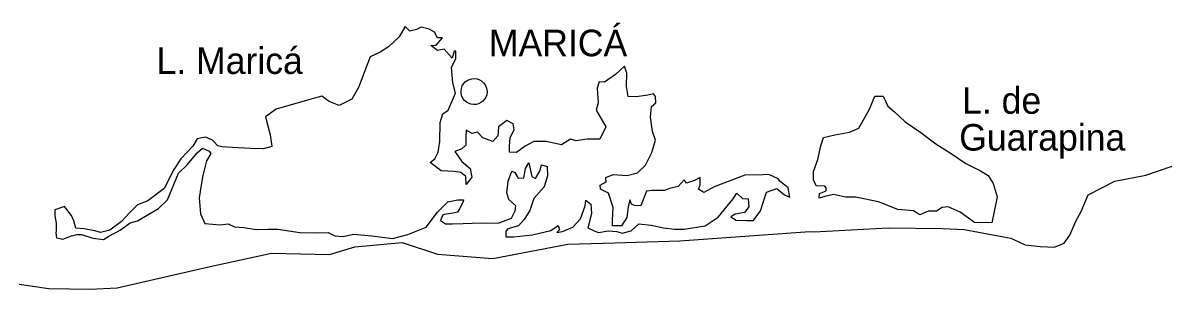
# Model space of a CAD drawing. Extents: x 662444 to 1640468, y 7452018 to 9606170.
# Drawn here: x 712609 to 739609, y 7458046 to 7464364 of the extents above; entities that cross this region are included whole.
import ezdxf

# ---------------------------------------------------------------- set-up
doc = ezdxf.new("R2010")
doc.units = 0
for name, color, linetype in [('Level 1', 7, 'Continuous'), ('Level 2', 7, 'Continuous'), ('Level 3', 7, 'Continuous')]:
    doc.layers.add(name, color=color, linetype=linetype)

msp = doc.modelspace()

# ---------------------------------------------------------------- linework, layer by layer
at = {"layer": 'Level 1'}
for points in [[(722252, 7461054), (722366, 7461141), (722440, 7461295), (722485, 7461549), (722492, 7462003), (722556, 7462201), (722681, 7462288), (722851, 7462695), (722793, 7462940), (722757, 7463306), (722863, 7463515), (722865, 7463692), (722824, 7463693), (722771, 7463527), (722589, 7463741), (722424, 7463710), (722272, 7463823), (722395, 7463832), (722542, 7464007), (722429, 7464009), (722359, 7464143), (722227, 7464211), (722043, 7464258), (721929, 7464205), (721774, 7464163), (721663, 7464275), (721516, 7464033), (721266, 7463793), (721069, 7463663), (720832, 7463556), (720554, 7462829), (720396, 7462554), (720096, 7462404), (719862, 7462496), (719689, 7462620), (719462, 7462557), (718607, 7462314), (718358, 7462130), (718465, 7461707), (718502, 7461430), (718296, 7461377), (717999, 7461382), (717568, 7461410), (717322, 7461425), (717230, 7461448), (717099, 7461583), (716936, 7461652), (716740, 7461610), (716635, 7461435), (716354, 7461140), (716186, 7460887), (715954, 7460436), (715570, 7460143), (715322, 7460047), (715135, 7459861), (714947, 7459653), (714667, 7459447), (714451, 7459394), (714318, 7459429), (714063, 7459477), (713868, 7459491), (713819, 7459669), (713759, 7459792), (713598, 7460005), (713371, 7459930), (713369, 7459786), (713398, 7459609), (713395, 7459431), (713394, 7459387), (713403, 7459265), (713556, 7459230), (713763, 7459315), (713886, 7459347), (713999, 7459345), (714265, 7459253), (714521, 7459227), (714645, 7459303), (714914, 7459443), (715152, 7459617), (715327, 7459670), (715824, 7459962), (716032, 7460169), (716297, 7460797), (716506, 7461004), (716735, 7461278), (716860, 7461387), (717023, 7461318), (717063, 7461262), (716958, 7461087)], [(729742, 7459678), (729906, 7459676), (730073, 7459906), (730213, 7460347), (730461, 7460432), (730643, 7460285), (730766, 7460228), (730728, 7460450), (730536, 7460608), (730495, 7460664), (730271, 7460767), (730138, 7460758), (729707, 7460753), (728974, 7460477), (728736, 7460336), (728604, 7460416), (728646, 7460515), (728649, 7460692), (728515, 7460628), (728319, 7460564), (728269, 7460642), (728122, 7460478), (727917, 7460437), (727803, 7460384), (727505, 7460388), (727372, 7460368), (727243, 7460026), (727090, 7460029), (727018, 7460063), (726979, 7460163), (726945, 7459998), (726911, 7459743), (726785, 7459546), (726569, 7459549), (726571, 7459682), (726586, 7459981), (726478, 7460326), (726285, 7460418), (726276, 7460517), (726421, 7460593), (726412, 7460693), (726588, 7460767), (726916, 7460740), (727163, 7460803), (727350, 7460989), (727498, 7461285), (727585, 7461583), (727516, 7461784), (727470, 7462128), (727494, 7462382), (727598, 7462469), (727590, 7462614), (727540, 7462681), (727406, 7462650), (727128, 7462609), (726944, 7462612), (726906, 7462856), (726911, 7463167), (726852, 7463334), (726644, 7463137), (726385, 7462953), (726251, 7462966), (726208, 7462812), (726234, 7462468), (726180, 7462291), (726410, 7461900), (726272, 7461603), (725974, 7461608), (725707, 7461567), (725574, 7461602), (725367, 7461473), (724999, 7461545), (724711, 7461549), (724505, 7461441), (724297, 7461289), (724133, 7461292), (724135, 7461436), (724149, 7461646), (724244, 7461822), (724215, 7461966), (724072, 7462046), (723875, 7461894), (723852, 7461684), (723737, 7461552), (723502, 7461633), (723371, 7461768), (723247, 7461737), (723104, 7461816), (723102, 7461650), (723099, 7461462), (723006, 7461375), (722840, 7461311), (723001, 7461076), (723204, 7460907), (723242, 7460707), (723106, 7460531), (723099, 7460720), (722977, 7460810), (722833, 7460835), (722516, 7460850), (722252, 7461054)], [(734223, 7461493), (734589, 7461265), (734934, 7461027), (735280, 7460856), (735463, 7460742), (735583, 7460552), (735681, 7460240), (735548, 7459622), (735138, 7459628), (734803, 7459877), (734518, 7460003), (734374, 7459984), (734239, 7459897), (734044, 7459900), (733848, 7459814), (733695, 7459905), (733326, 7459933), (732867, 7460118), (732325, 7460226), (732089, 7460229), (731803, 7460289), (731597, 7460248), (731463, 7460206), (731475, 7460316), (731630, 7460381), (731631, 7460447), (731601, 7460492), (731396, 7460495), (731326, 7460640), (731329, 7460839), (731436, 7461126), (731503, 7461446), (731567, 7461644), (731835, 7461707), (732185, 7461768), (732402, 7461864), (732655, 7462315), (732783, 7462623), (732978, 7462620), (733087, 7462385), (733249, 7462250), (733502, 7462013), (733868, 7461764), (734223, 7461493)], [(712526, 7458170), (713222, 7458060), (714206, 7458046), (714843, 7458082), (717045, 7458582), (718496, 7458904), (719870, 7458873), (720468, 7459053), (721588, 7459158), (722425, 7458880), (723736, 7458772), (725516, 7459111), (726615, 7459150), (728164, 7459193), (729921, 7459321), (731246, 7459412), (731348, 7459410), (733094, 7459505), (734386, 7459485), (734899, 7459466), (736004, 7459260), (736340, 7459100), (736699, 7459061), (737037, 7459044), (737264, 7459141), (737400, 7459327), (737539, 7459657), (737666, 7459888), (737836, 7460284), (738467, 7460606), (739198, 7460750), (741045, 7461385)], [(716958, 7461087), (716860, 7460711), (716781, 7460214), (716817, 7459837), (716916, 7459603), (717285, 7459575), (717470, 7459595), (717623, 7459526), (717838, 7459512), (718135, 7459463), (718402, 7459470), (718648, 7459467), (719170, 7459393), (719539, 7459387), (719837, 7459394), (720000, 7459314), (720195, 7459300), (720442, 7459352), (720872, 7459313), (721363, 7459250), (721724, 7459344), (722157, 7459515), (722429, 7459877), (722669, 7460117), (722906, 7460169), (723039, 7460167), (723038, 7460123), (722954, 7459958), (722901, 7459870), (722798, 7459849), (722634, 7459829), (722552, 7459808), (722498, 7459676), (722620, 7459597), (722784, 7459595), (723031, 7459602), (723462, 7459618), (723862, 7459612), (724182, 7459729), (724266, 7459905), (724278, 7460027), (724116, 7460173), (724067, 7460329), (724102, 7460605), (724188, 7460848), (724259, 7460813), (724339, 7460679), (724473, 7460688), (724507, 7460909), (724591, 7461041), (724658, 7460719), (724750, 7460673), (724855, 7460860), (724888, 7460992), (725021, 7460957), (725028, 7460735), (724952, 7460471), (724712, 7460197), (724615, 7459911), (724479, 7459702), (724343, 7459549), (724096, 7459475), (724044, 7459421), (724042, 7459288), (724226, 7459285), (724678, 7459334), (725111, 7459438), (725287, 7459557), (725316, 7459457), (725254, 7459392), (725387, 7459412), (725635, 7459519), (725813, 7459716), (725920, 7460024), (725942, 7460157), (726054, 7460066), (726071, 7459845), (725984, 7459503), (726137, 7459434), (726239, 7459388), (726465, 7459429), (726670, 7459415), (726803, 7459379), (727009, 7459432), (727196, 7459595), (727483, 7459569), (727779, 7459498), (728035, 7459472), (728271, 7459468), (728765, 7459549), (729076, 7459755), (729431, 7460193), (729515, 7460324), (729647, 7460200), (729780, 7460187), (729798, 7459999), (729693, 7459867), (729477, 7459826), (729373, 7459761), (729495, 7459682), (729742, 7459678)]]:
    msp.add_lwpolyline(points, dxfattribs=at)
at = {"layer": 'Level 2'}
msp.add_ellipse((723293, 7462733), major_axis=(308, -13), ratio=0.999998, dxfattribs=at)

# ---------------------------------------------------------------- texts
at = {"layer": 'Level 3'}
for s, height, p in [('MARICÁ', 629.8, (723644, 7463570)), ('L. Maricá', 629.6, (715776, 7463150)), ('L. de', 629.8, (734848, 7462207)), ('Guarapina', 629.7, (734779, 7461333))]:
    msp.add_text(s, height=height, dxfattribs=at).set_placement(p)

doc.saveas('drawing.dxf')
